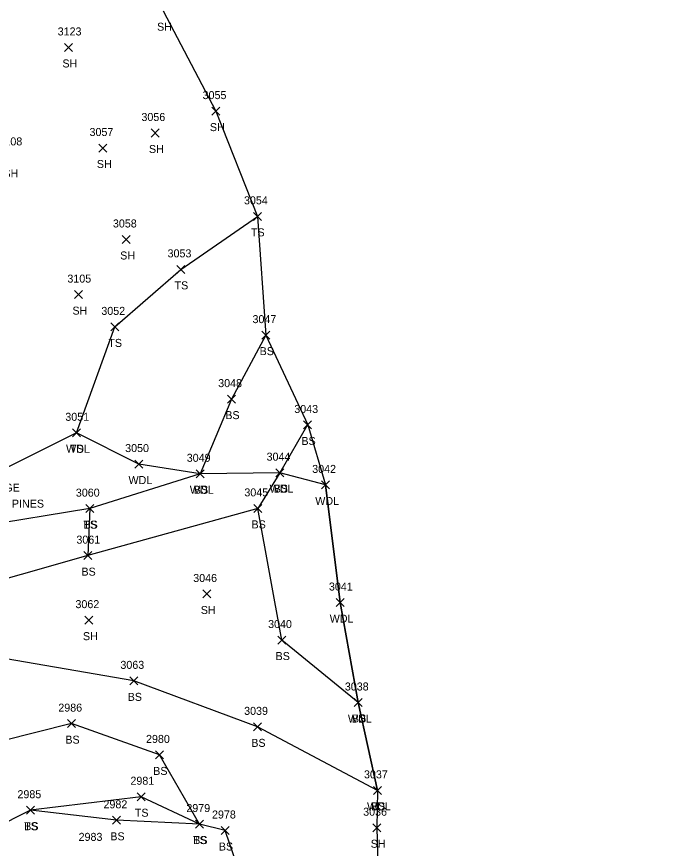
# Model space of a CAD drawing. Extents: x 1439173 to 1457902, y 641926 to 659889.
# Drawn here: x 1447091.1 to 1447253.7, y 651602.1 to 651810 of the extents above; entities that cross this region are included whole.
import ezdxf

# ---------------------------------------------------------------- set-up
doc = ezdxf.new("R2010")
doc.units = 0
for name, color, linetype in [('L_A', 7, 'Continuous'), ('L_C', 7, 'Continuous'), ('L_I', 7, 'Continuous'), ('L_TIC', 7, 'Continuous'), ('LAWA', 7, 'Continuous'), ('LELB', 7, 'Continuous'), ('LSOGP', 7, 'Continuous')]:
    doc.layers.add(name, color=color, linetype=linetype)

msp = doc.modelspace()

# ---------------------------------------------------------------- linework, layer by layer
at = {"layer": 'L_TIC'}
for points in [[(1447103.07, 651801.27), (1447105.07, 651803.27)], [(1447105.07, 651801.27), (1447103.07, 651803.27)], [(1447139.91, 651785.36), (1447141.91, 651787.36)], [(1447141.91, 651785.36), (1447139.91, 651787.36)], [(1447124.69, 651779.89), (1447126.69, 651781.89)], [(1447126.69, 651779.89), (1447124.69, 651781.89)], [(1447111.67, 651776.14), (1447113.67, 651778.14)], [(1447113.67, 651776.14), (1447111.67, 651778.14)], [(1447150.26, 651759.06), (1447152.26, 651761.06)], [(1447152.26, 651759.06), (1447150.26, 651761.06)], [(1447117.51, 651753.28), (1447119.51, 651755.28)], [(1447119.51, 651753.28), (1447117.51, 651755.28)], [(1447131.17, 651745.81), (1447133.17, 651747.81)], [(1447133.17, 651745.81), (1447131.17, 651747.81)], [(1447105.57, 651739.5), (1447107.57, 651741.5)], [(1447107.57, 651739.5), (1447105.57, 651741.5)], [(1447114.62, 651731.43), (1447116.62, 651733.43)], [(1447116.62, 651731.43), (1447114.62, 651733.43)], [(1447152.39, 651729.37), (1447154.39, 651731.37)], [(1447154.39, 651729.37), (1447152.39, 651731.37)], [(1447143.82, 651713.38), (1447145.82, 651715.38)], [(1447145.82, 651713.38), (1447143.82, 651715.38)], [(1447162.83, 651706.92), (1447164.83, 651708.92)], [(1447164.83, 651706.92), (1447162.83, 651708.92)], [(1447105.05, 651704.96), (1447107.05, 651706.96)], [(1447107.05, 651704.96), (1447105.05, 651706.96)], [(1447105.05, 651704.96), (1447107.05, 651706.96)], [(1447107.05, 651704.96), (1447105.05, 651706.96)], [(1447120.65, 651697.15), (1447122.65, 651699.15)], [(1447122.65, 651697.15), (1447120.65, 651699.15)], [(1447135.97, 651694.72), (1447137.97, 651696.72)], [(1447137.97, 651694.72), (1447135.97, 651696.72)], [(1447135.97, 651694.72), (1447137.97, 651696.72)], [(1447137.97, 651694.72), (1447135.97, 651696.72)], [(1447155.91, 651695), (1447157.91, 651697)], [(1447157.91, 651695), (1447155.91, 651697)], [(1447155.91, 651695), (1447157.91, 651697)], [(1447157.91, 651695), (1447155.91, 651697)], [(1447167.31, 651691.94), (1447169.31, 651693.94)], [(1447169.31, 651691.94), (1447167.31, 651693.94)], [(1447108.38, 651686.01), (1447110.38, 651688.01)], [(1447110.38, 651686.01), (1447108.38, 651688.01)], [(1447108.38, 651686.01), (1447110.38, 651688.01)], [(1447110.38, 651686.01), (1447108.38, 651688.01)], [(1447150.36, 651686.07), (1447152.36, 651688.07)], [(1447152.36, 651686.07), (1447150.36, 651688.07)], [(1447150.36, 651686.07), (1447152.36, 651688.07)], [(1447152.36, 651686.07), (1447150.36, 651688.07)], [(1447107.87, 651674.26), (1447109.87, 651676.26)], [(1447109.87, 651674.26), (1447107.87, 651676.26)], [(1447107.87, 651674.26), (1447109.87, 651676.26)], [(1447109.87, 651674.26), (1447107.87, 651676.26)], [(1447137.64, 651664.68), (1447139.64, 651666.68)], [(1447139.64, 651664.68), (1447137.64, 651666.68)], [(1447170.92, 651662.54), (1447172.92, 651664.54)], [(1447172.92, 651662.54), (1447170.92, 651664.54)], [(1447108.19, 651658.14), (1447110.19, 651660.14)], [(1447110.19, 651658.14), (1447108.19, 651660.14)], [(1447156.37, 651653.17), (1447158.37, 651655.17)], [(1447158.37, 651653.17), (1447156.37, 651655.17)], [(1447119.43, 651642.97), (1447121.43, 651644.97)], [(1447121.43, 651642.97), (1447119.43, 651644.97)], [(1447175.46, 651637.56), (1447177.46, 651639.56)], [(1447177.46, 651637.56), (1447175.46, 651639.56)], [(1447175.46, 651637.56), (1447177.46, 651639.56)], [(1447177.46, 651637.56), (1447175.46, 651639.56)], [(1447103.85, 651632.28), (1447105.85, 651634.28)], [(1447105.85, 651632.28), (1447103.85, 651634.28)], [(1447150.31, 651631.47), (1447152.31, 651633.47)], [(1447152.31, 651631.47), (1447150.31, 651633.47)], [(1447125.8, 651624.46), (1447127.8, 651626.46)], [(1447127.8, 651624.46), (1447125.8, 651626.46)], [(1447180.25, 651615.6), (1447182.25, 651617.6)], [(1447182.25, 651615.6), (1447180.25, 651617.6)], [(1447180.25, 651615.6), (1447182.25, 651617.6)], [(1447182.25, 651615.6), (1447180.25, 651617.6)], [(1447121.24, 651614.01), (1447123.24, 651616.01)], [(1447123.24, 651614.01), (1447121.24, 651616.01)], [(1447093.58, 651610.64), (1447095.58, 651612.64)], [(1447095.58, 651610.64), (1447093.58, 651612.64)], [(1447093.58, 651610.64), (1447095.58, 651612.64)], [(1447095.58, 651610.64), (1447093.58, 651612.64)], [(1447115.08, 651608.12), (1447117.08, 651610.12)], [(1447117.08, 651608.12), (1447115.08, 651610.12)], [(1447135.79, 651607.18), (1447137.79, 651609.18)], [(1447137.79, 651607.18), (1447135.79, 651609.18)], [(1447135.79, 651607.18), (1447137.79, 651609.18)], [(1447137.79, 651607.18), (1447135.79, 651609.18)], [(1447135.79, 651607.18), (1447137.79, 651609.18)], [(1447137.79, 651607.18), (1447135.79, 651609.18)], [(1447180.1, 651606.26), (1447182.1, 651608.26)], [(1447182.1, 651606.26), (1447180.1, 651608.26)], [(1447142.19, 651605.57), (1447144.19, 651607.57)], [(1447144.19, 651605.57), (1447142.19, 651607.57)]]:
    msp.add_lwpolyline(points, dxfattribs=at)
at = {"layer": 'LAWA'}
msp.add_lwpolyline([(1447181.25, 651616.6), (1447176.46, 651638.56), (1447171.92, 651663.54), (1447168.31, 651692.94), (1447156.91, 651696), (1447136.97, 651695.72), (1447121.65, 651698.15), (1447106.05, 651705.96), (1447086.7, 651696.26), (1447065.31, 651682.26), (1447049.22, 651680.97), (1447032.75, 651672.48), (1447027.23, 651662.13), (1447022.26, 651662.74)], dxfattribs=at)
at = {"layer": 'LELB'}
for points in [[(1447109.38, 651687.01), (1447081.92, 651682.51), (1447066.27, 651678.02), (1447050.14, 651666.77), (1447048.92, 651654.73), (1447035.68, 651655.13), (1447027.23, 651662.13), (1447018.89, 651680.99), (1447005.85, 651703.12), (1446988.13, 651731.74), (1446981.6, 651742.63), (1446972.16, 651764.81), (1446960.82, 651792.42)], [(1447176.46, 651638.56), (1447157.37, 651654.17), (1447151.36, 651687.07), (1447108.87, 651675.26), (1447075.48, 651665.81), (1447060.49, 651656.58), (1447049.71, 651647.48), (1447032.74, 651649.04), (1447024.72, 651654.22), (1447022.26, 651662.74), (1447016.12, 651679.7), (1447000.24, 651700.72), (1446983.22, 651728.67), (1446976.45, 651740.07), (1446964.35, 651762.03), (1446953.79, 651790.18)], [(1447181.61, 651589.03), (1447148.74, 651590.5), (1447143.19, 651606.57), (1447136.79, 651608.18), (1447116.08, 651609.12), (1447094.58, 651611.64), (1447075.85, 651602.21), (1447067.37, 651588.43), (1447052.01, 651576.1), (1447048.14, 651570.39), (1447045.56, 651567.6), (1447044.38, 651559.26), (1447043.29, 651558.79), (1447040.62, 651569), (1447032.41, 651593), (1447018.58, 651622.6), (1447013.05, 651636.38), (1447004.2, 651659.56), (1446998.81, 651674.15), (1446991.64, 651698.18), (1446977.42, 651723.39), (1446970.61, 651739.91), (1446960.45, 651760.45), (1446949.54, 651788.56)], [(1447106.05, 651705.96), (1447115.62, 651732.43), (1447132.17, 651746.81), (1447151.26, 651760.06)], [(1447153.39, 651730.37), (1447144.82, 651714.38), (1447136.97, 651695.72), (1447109.38, 651687.01), (1447108.87, 651675.26)], [(1447163.83, 651707.92), (1447156.91, 651696), (1447151.36, 651687.07)], [(1447136.79, 651608.18), (1447126.8, 651625.46), (1447104.85, 651633.28), (1447087.33, 651628.9), (1447070.81, 651623.27), (1447057.04, 651614.97), (1447046.69, 651609.18), (1447041.51, 651629.13), (1447034.17, 651639.44), (1447022.85, 651648.11), (1447022.28, 651651.89), (1447020.4, 651657.54), (1447018.28, 651661.23), (1446991.64, 651698.18)], [(1447181.25, 651616.6), (1447151.31, 651632.47), (1447120.43, 651643.97), (1447081.18, 651650.69), (1447060.49, 651656.58)], [(1447136.79, 651608.18), (1447122.24, 651615.01), (1447094.58, 651611.64)]]:
    msp.add_lwpolyline(points, dxfattribs=at)
at = {"layer": 'LSOGP'}
msp.add_lwpolyline([(1447127.72, 651811.45), (1447140.92, 651786.37), (1447151.26, 651760.06), (1447153.39, 651730.38), (1447163.84, 651707.92), (1447168.31, 651692.95), (1447171.92, 651663.55), (1447176.46, 651638.56), (1447181.25, 651616.6), (1447181.1, 651607.27), (1447181.61, 651589.03), (1447182.46, 651582.3), (1447184.06, 651571.78), (1447183.92, 651570.32), (1447184.78, 651568.22), (1447186.09, 651566.11), (1447184.01, 651562.26), (1447186.83, 651556.75), (1447221.85, 651533.5), (1447248.47, 651549.74), (1447285.41, 651559.73)], dxfattribs=at)

# ---------------------------------------------------------------- texts
at = {"layer": 'L_A'}
for s, p in [('SH', (1447126.21, 651806.45)), ('SH', (1447102.56, 651797.27)), ('SH', (1447139.4, 651781.36)), ('SH', (1447124.18, 651775.89)), ('SH', (1447111.16, 651772.14)), ('SH', (1447087.83, 651769.79)), ('TS', (1447149.67, 651755.06)), ('SH', (1447116.99, 651749.28)), ('TS', (1447130.58, 651741.81)), ('SH', (1447105.06, 651735.5)), ('TS', (1447114.03, 651727.43)), ('BS', (1447151.83, 651725.37)), ('BS', (1447143.26, 651709.38)), ('BS', (1447162.27, 651702.92)), ('WDL', (1447103.47, 651700.96)), ('TS', (1447104.46, 651700.96)), ('WDL', (1447119.07, 651693.15)), ('HEDGE', (1447082.4, 651691.26)), ('WDL', (1447154.33, 651691)), ('BS', (1447155.35, 651691)), ('WDL', (1447134.39, 651690.72)), ('BS', (1447135.41, 651690.72)), ('WDL', (1447165.73, 651687.94)), ('TS', (1447107.79, 651682.01)), ('BS', (1447107.82, 651682.01)), ('BS', (1447149.8, 651682.07)), ('BS', (1447149.8, 651682.07)), ('BS', (1447107.31, 651670.26)), ('BS', (1447107.31, 651670.26)), ('SH', (1447137.13, 651660.68)), ('WDL', (1447169.34, 651658.54)), ('SH', (1447107.68, 651654.14)), ('BS', (1447155.82, 651649.17)), ('BS', (1447118.87, 651638.97)), ('WDL', (1447173.88, 651633.56)), ('BS', (1447174.9, 651633.56)), ('BS', (1447103.29, 651628.28)), ('BS', (1447149.75, 651627.47)), ('BS', (1447125.24, 651620.46)), ('TS', (1447120.65, 651610.01)), ('WDL', (1447178.67, 651611.6)), ('BS', (1447179.69, 651611.6)), ('TS', (1447092.99, 651606.64)), ('BS', (1447093.02, 651606.64)), ('BS', (1447114.52, 651604.12)), ('TS', (1447135.2, 651603.18)), ('BS', (1447135.23, 651603.18)), ('BS', (1447135.23, 651603.18)), ('BS', (1447141.63, 651601.57)), ('SH', (1447179.58, 651602.26))]:
    msp.add_text(s, height=2, dxfattribs=at).set_placement(p)
at = {"layer": 'L_C'}
msp.add_text('ROW S.RED PINES', height=2, dxfattribs=at).set_placement((1447073.74, 651687.26))
at = {"layer": 'L_I'}
for s, p in [('3123', (1447101.37, 651805.27)), ('3055', (1447137.58, 651789.36)), ('3056', (1447122.3, 651783.89)), ('3057', (1447109.33, 651780.14)), ('3108', (1447086.57, 651777.79)), ('3054', (1447147.92, 651763.06)), ('3058', (1447115.17, 651757.28)), ('3053', (1447128.83, 651749.81)), ('3105', (1447103.8, 651743.5)), ('3052', (1447112.28, 651735.43)), ('3047', (1447150.05, 651733.37)), ('3048', (1447141.48, 651717.38)), ('3043', (1447160.49, 651710.92)), ('3051', (1447103.28, 651708.96)), ('3051', (1447103.28, 651708.96)), ('3050', (1447118.23, 651701.15)), ('3049', (1447133.62, 651698.72)), ('3049', (1447133.62, 651698.72)), ('3044', (1447153.57, 651699)), ('3044', (1447153.57, 651699)), ('3042', (1447164.97, 651695.94)), ('3060', (1447105.91, 651690.01)), ('3060', (1447105.91, 651690.01)), ('3045', (1447148.02, 651690.07)), ('3045', (1447148.02, 651690.07)), ('3061', (1447106.05, 651678.26)), ('3061', (1447106.05, 651678.26)), ('3046', (1447135.24, 651668.68)), ('3041', (1447169.15, 651666.54)), ('3062', (1447105.81, 651662.14)), ('3040', (1447153.95, 651657.17)), ('3063', (1447117.04, 651646.97)), ('3038', (1447173.12, 651641.56)), ('3038', (1447173.12, 651641.56)), ('2986', (1447101.53, 651636.28)), ('3039', (1447147.96, 651635.47)), ('2980', (1447123.45, 651628.46)), ('3037', (1447177.91, 651619.6)), ('3037', (1447177.91, 651619.6)), ('2981', (1447119.55, 651618.01)), ('2985', (1447091.32, 651614.64)), ('2985', (1447091.32, 651614.64)), ('2982', (1447112.82, 651612.12)), ('2979', (1447133.52, 651611.18)), ('2979', (1447133.52, 651611.18)), ('2979', (1447133.52, 651611.18)), ('3036', (1447177.7, 651610.26)), ('2978', (1447139.93, 651609.57)), ('2983', (1447106.6, 651603.98)), ('2983', (1447106.6, 651603.98))]:
    msp.add_text(s, height=2, dxfattribs=at).set_placement(p)

doc.saveas('drawing.dxf')
